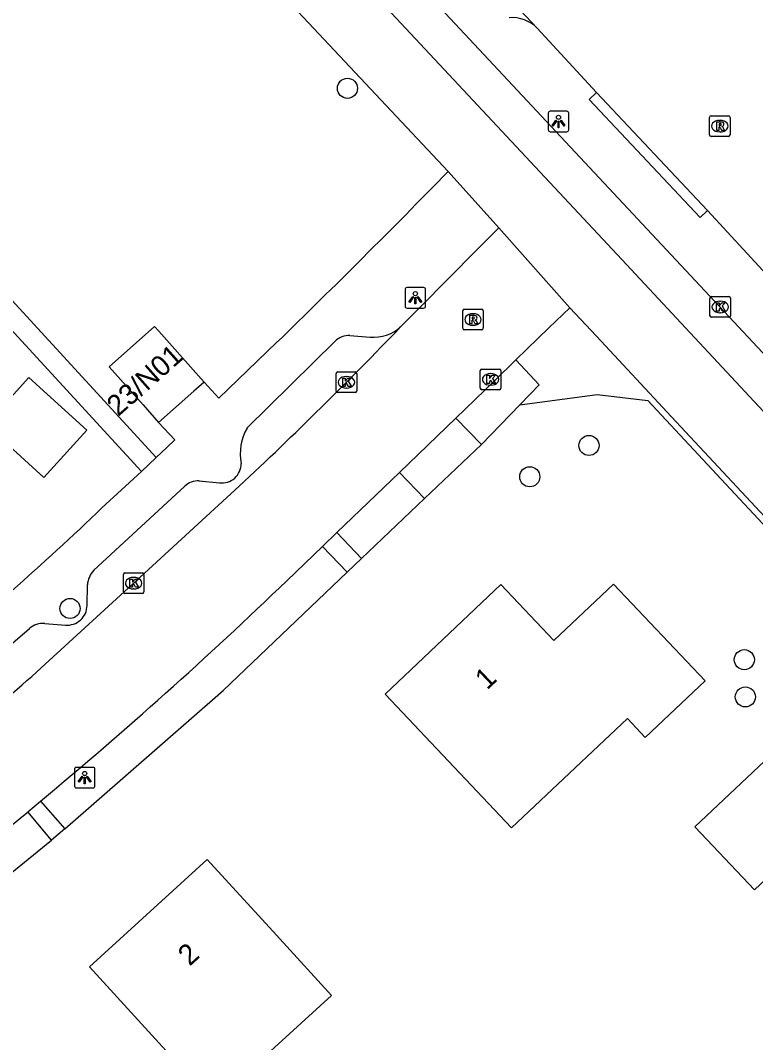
# Model space of a CAD drawing. Extents: x 162675 to 163482, y 379761 to 381227.
# Drawn here: x 163240.45 to 163276.2, y 381047.06 to 381096.77 of the extents above; entities that cross this region are included whole.
import ezdxf

# ---------------------------------------------------------------- set-up
doc = ezdxf.new("R2010")
doc.units = 0
for name, color, linetype in [('IMGEO_Boom', 7, 'Continuous'), ('IMGEO_Fietspad_gesloten', 7, 'Continuous'), ('IMGEO_Groenvoorziening', 7, 'Continuous'), ('IMGEO_Hek', 7, 'Continuous'), ('IMGEO_Kolk', 7, 'Continuous'), ('IMGEO_Lichtpunt', 7, 'Continuous'), ('IMGEO_Pand', 7, 'Continuous'), ('IMGEO_Pand_nummerreeks', 7, 'Continuous'), ('IMGEO_Parkeervlak_halfverhard', 7, 'Continuous'), ('IMGEO_Parkeervlak_open', 7, 'Continuous'), ('IMGEO_Rijbaan_lokaal_gesloten', 7, 'Continuous'), ('IMGEO_Rijbaan_lokaal_open', 7, 'Continuous'), ('IMGEO_Rioolput', 7, 'Continuous'), ('IMGEO_Voetpad_open', 7, 'Continuous')]:
    doc.layers.add(name, color=color, linetype=linetype)

msp = doc.modelspace()

# ---------------------------------------------------------------- linework, layer by layer
at = {"layer": 'IMGEO_Boom'}
for centre in [(163256.348, 381093.469), (163268.094, 381076.099), (163265.214, 381074.577), (163242.859, 381068.171), (163275.649, 381065.68), (163275.699, 381063.868)]:
    msp.add_circle(centre, 0.489, dxfattribs=at)
at = {"layer": 'IMGEO_Fietspad_gesloten'}
for points in [[(163442.528, 380900.205), (163438.582, 380904.399), (163403.356, 380942.043), (163381.324, 380965.637), (163349.187, 381000), (163303.348, 381049.029), (163302.54, 381049.896), (163269.7, 381085.146), (163222.96, 381135.118), (163217.057, 381141.357)], [(163256.525, 381102.09), (163256.681, 381101.881), (163294.759, 381061.126)]]:
    msp.add_lwpolyline(points, dxfattribs=at)
at = {"layer": 'IMGEO_Groenvoorziening'}
msp.add_lwpolyline([(163264.731, 381078.079), (163268.488, 381078.583), (163270.964, 381078.278), (163299.743, 381047.398)], dxfattribs=at)
at = {"layer": 'IMGEO_Hek'}
for points in [[(163226.292, 381096.636), (163246.326, 381074.837)], [(163262.86, 381076.15), (163264.731, 381078.079), (163268.488, 381078.583), (163270.964, 381078.278), (163299.743, 381047.398)]]:
    msp.add_lwpolyline(points, dxfattribs=at)
at = {"layer": 'IMGEO_Kolk'}
for p, q in [((163273.976, 381082.41), (163273.976, 381083.262)), ((163274.051, 381083.336), (163274.903, 381083.336)), ((163274.977, 381083.262), (163274.977, 381082.41)), ((163274.464, 381083.116), (163274.489, 381083.116)), ((163274.903, 381082.336), (163274.051, 381082.336)), ((163274.487, 381082.556), (163274.462, 381082.556)), ((163262.885, 381079.811), (163263.737, 381079.811)), ((163255.8, 381078.746), (163255.8, 381079.598)), ((163255.875, 381079.672), (163256.727, 381079.672)), ((163256.288, 381079.452), (163256.313, 381079.452)), ((163256.801, 381079.598), (163256.801, 381078.746)), ((163262.81, 381078.885), (163262.81, 381079.737)), ((163263.298, 381079.591), (163263.323, 381079.591)), ((163263.811, 381079.737), (163263.811, 381078.885)), ((163256.311, 381078.892), (163256.286, 381078.892)), ((163263.737, 381078.811), (163262.885, 381078.811)), ((163263.321, 381079.031), (163263.296, 381079.031)), ((163256.727, 381078.672), (163255.875, 381078.672)), ((163245.451, 381068.975), (163245.451, 381069.827)), ((163245.526, 381069.901), (163246.378, 381069.901)), ((163246.452, 381069.827), (163246.452, 381068.975)), ((163245.939, 381069.681), (163245.964, 381069.681)), ((163246.378, 381068.901), (163245.526, 381068.901)), ((163245.962, 381069.121), (163245.937, 381069.121))]:
    msp.add_line(p, q, dxfattribs=at)
for points in [[(163273.976, 381082.41), (163273.976, 381083.262)], [(163274.051, 381083.336), (163274.903, 381083.336)], [(163274.977, 381083.262), (163274.977, 381082.41)], [(163274.297, 381083.036), (163274.42, 381083.036), (163274.42, 381082.885), (163274.55, 381083.036), (163274.714, 381083.036), (163274.568, 381082.885), (163274.721, 381082.636), (163274.569, 381082.636), (163274.484, 381082.8), (163274.42, 381082.733), (163274.42, 381082.636), (163274.297, 381082.636), (163274.297, 381083.036)], [(163274.903, 381082.336), (163274.051, 381082.336)], [(163262.885, 381079.811), (163263.737, 381079.811)], [(163255.8, 381078.746), (163255.8, 381079.598)], [(163255.875, 381079.672), (163256.727, 381079.672)], [(163256.121, 381079.372), (163256.244, 381079.372), (163256.244, 381079.221), (163256.374, 381079.372), (163256.538, 381079.372), (163256.392, 381079.221), (163256.545, 381078.972), (163256.393, 381078.972), (163256.308, 381079.136), (163256.244, 381079.069), (163256.244, 381078.972), (163256.121, 381078.972), (163256.121, 381079.372)], [(163256.801, 381079.598), (163256.801, 381078.746)], [(163262.81, 381078.885), (163262.81, 381079.737)], [(163263.131, 381079.511), (163263.254, 381079.511), (163263.254, 381079.36), (163263.384, 381079.511), (163263.548, 381079.511), (163263.402, 381079.36), (163263.555, 381079.111), (163263.403, 381079.111), (163263.318, 381079.275), (163263.254, 381079.208), (163263.254, 381079.111), (163263.131, 381079.111), (163263.131, 381079.511)], [(163263.811, 381079.737), (163263.811, 381078.885)], [(163263.737, 381078.811), (163262.885, 381078.811)], [(163256.727, 381078.672), (163255.875, 381078.672)], [(163245.451, 381068.975), (163245.451, 381069.827)], [(163245.526, 381069.901), (163246.378, 381069.901)], [(163246.452, 381069.827), (163246.452, 381068.975)], [(163245.772, 381069.601), (163245.895, 381069.601), (163245.895, 381069.45), (163246.025, 381069.601), (163246.189, 381069.601), (163246.043, 381069.45), (163246.196, 381069.201), (163246.044, 381069.201), (163245.959, 381069.365), (163245.895, 381069.298), (163245.895, 381069.201), (163245.772, 381069.201), (163245.772, 381069.601)], [(163246.378, 381068.901), (163245.526, 381068.901)]]:
    msp.add_lwpolyline(points, dxfattribs=at)
for centre, start, end in [((163274.053, 381083.26), 91.552, 178.448), ((163274.053, 381083.26), 91.552, 178.448), ((163274.901, 381083.26), 1.552, 88.448), ((163274.901, 381083.26), 1.552, 88.448), ((163274.053, 381082.412), 181.552, 268.448), ((163274.053, 381082.412), 181.552, 268.448), ((163274.901, 381082.412), 271.552, 358.448), ((163274.901, 381082.412), 271.552, 358.448), ((163262.887, 381079.735), 91.552, 178.448), ((163262.887, 381079.735), 91.552, 178.448), ((163263.735, 381079.735), 1.552, 88.448), ((163263.735, 381079.735), 1.552, 88.448), ((163255.877, 381079.596), 91.552, 178.448), ((163255.877, 381079.596), 91.552, 178.448), ((163256.725, 381079.596), 1.552, 88.448), ((163256.725, 381079.596), 1.552, 88.448), ((163262.887, 381078.887), 181.552, 268.448), ((163262.887, 381078.887), 181.552, 268.448), ((163263.735, 381078.887), 271.552, 358.448), ((163263.735, 381078.887), 271.552, 358.448), ((163255.877, 381078.748), 181.552, 268.448), ((163255.877, 381078.748), 181.552, 268.448), ((163256.725, 381078.748), 271.552, 358.448), ((163256.725, 381078.748), 271.552, 358.448), ((163245.528, 381069.825), 91.552, 178.448), ((163245.528, 381069.825), 91.552, 178.448), ((163246.376, 381069.825), 1.552, 88.448), ((163246.376, 381069.825), 1.552, 88.448), ((163245.528, 381068.977), 181.552, 268.448), ((163245.528, 381068.977), 181.552, 268.448), ((163246.376, 381068.977), 271.552, 358.448), ((163246.376, 381068.977), 271.552, 358.448)]:
    msp.add_arc(centre, 0.0765, start, end, dxfattribs=at)
for centre, major_axis, ratio, start_param, end_param in [((163274.463, 381082.836), (-0.387, 0.002), 0.722429, 4.712389, 7.853982), ((163274.488, 381082.836), (-0.39, 0.002), 0.717154, 1.570796, 4.712389), ((163256.287, 381079.172), (-0.387, 0.002), 0.722429, 4.712389, 7.853982), ((163256.312, 381079.172), (-0.39, 0.002), 0.717154, 1.570796, 4.712389), ((163263.297, 381079.311), (-0.387, 0.002), 0.722429, 4.712389, 7.853982), ((163263.322, 381079.311), (-0.39, 0.002), 0.717154, 1.570796, 4.712389), ((163245.938, 381069.401), (-0.387, 0.002), 0.722429, 4.712389, 7.853982), ((163245.963, 381069.401), (-0.39, 0.002), 0.717154, 1.570796, 4.712389)]:
    msp.add_ellipse(centre, major_axis=major_axis, ratio=ratio, start_param=start_param, end_param=end_param, dxfattribs=at)
at = {"layer": 'IMGEO_Lichtpunt'}
for p, q in [((163266.113, 381092.258), (163266.113, 381091.451)), ((163266.113, 381092.258), (163266.113, 381091.451)), ((163267.015, 381092.353), (163266.207, 381092.353)), ((163267.015, 381092.353), (163266.207, 381092.353)), ((163267.109, 381091.451), (163267.109, 381092.258)), ((163267.109, 381091.451), (163267.109, 381092.258)), ((163266.207, 381091.357), (163267.015, 381091.357)), ((163266.207, 381091.357), (163267.015, 381091.357)), ((163260.055, 381083.78), (163259.247, 381083.78)), ((163260.055, 381083.78), (163259.247, 381083.78)), ((163259.153, 381083.685), (163259.153, 381082.878)), ((163259.153, 381083.685), (163259.153, 381082.878)), ((163260.149, 381082.878), (163260.149, 381083.685)), ((163260.149, 381082.878), (163260.149, 381083.685)), ((163259.247, 381082.784), (163260.055, 381082.784)), ((163259.247, 381082.784), (163260.055, 381082.784)), ((163243.975, 381060.443), (163243.167, 381060.443)), ((163243.975, 381060.443), (163243.167, 381060.443)), ((163243.073, 381060.348), (163243.073, 381059.541)), ((163243.073, 381060.348), (163243.073, 381059.541)), ((163244.069, 381059.541), (163244.069, 381060.348)), ((163244.069, 381059.541), (163244.069, 381060.348)), ((163243.167, 381059.447), (163243.975, 381059.447)), ((163243.167, 381059.447), (163243.975, 381059.447))]:
    msp.add_line(p, q, dxfattribs=at)
for points in [[(163266.487, 381091.922), (163266.526, 381091.894), (163266.338, 381091.632), (163266.3, 381091.659), (163266.487, 381091.922)], [(163266.589, 381091.874), (163266.636, 381091.874), (163266.636, 381091.552), (163266.589, 381091.552), (163266.589, 381091.874)], [(163266.699, 381091.894), (163266.737, 381091.921), (163266.924, 381091.659), (163266.885, 381091.631), (163266.699, 381091.894)], [(163259.527, 381083.349), (163259.566, 381083.321), (163259.378, 381083.059), (163259.34, 381083.086), (163259.527, 381083.349)], [(163259.629, 381083.301), (163259.676, 381083.301), (163259.676, 381082.979), (163259.629, 381082.979), (163259.629, 381083.301)], [(163259.739, 381083.321), (163259.777, 381083.348), (163259.964, 381083.086), (163259.925, 381083.058), (163259.739, 381083.321)], [(163243.447, 381060.012), (163243.486, 381059.984), (163243.298, 381059.722), (163243.26, 381059.749), (163243.447, 381060.012)], [(163243.549, 381059.964), (163243.596, 381059.964), (163243.596, 381059.642), (163243.549, 381059.642), (163243.549, 381059.964)], [(163243.659, 381059.984), (163243.697, 381060.011), (163243.884, 381059.749), (163243.845, 381059.721), (163243.659, 381059.984)]]:
    msp.add_lwpolyline(points, dxfattribs=at)
for centre in [(163266.612, 381092.056), (163259.652, 381083.483), (163243.572, 381060.146)]:
    msp.add_circle(centre, 0.0994, dxfattribs=at)
for centre, start, end in [((163266.207, 381092.258), 90, 180), ((163266.207, 381092.258), 90, 180), ((163267.015, 381092.258), 0, 90), ((163267.015, 381092.258), 0, 90), ((163266.207, 381091.451), 180, 270), ((163266.207, 381091.451), 180, 270), ((163267.015, 381091.451), 270, 0), ((163267.015, 381091.451), 270, 360), ((163259.247, 381083.685), 90, 180), ((163259.247, 381083.685), 90, 180), ((163260.055, 381083.685), 0, 90), ((163260.055, 381083.685), 0, 90), ((163259.247, 381082.878), 180, 270), ((163259.247, 381082.878), 180, 270), ((163260.055, 381082.878), 270, 0), ((163260.055, 381082.878), 270, 360), ((163243.167, 381060.348), 90, 180), ((163243.167, 381060.348), 90, 180), ((163243.975, 381060.348), 0, 90), ((163243.975, 381060.348), 0, 90), ((163243.167, 381059.541), 180, 270), ((163243.167, 381059.541), 180, 270), ((163243.975, 381059.541), 270, 0), ((163243.975, 381059.541), 270, 360)]:
    msp.add_arc(centre, 0.0946, start, end, dxfattribs=at)
at = {"layer": 'IMGEO_Pand'}
for points in [[(163249.376, 381079.181), (163249.108, 381079.483), (163247.181, 381081.654), (163246.97, 381081.891), (163244.76, 381079.929), (163246.408, 381078.073), (163247.166, 381077.219)], [(163238.768, 381077.103), (163241.582, 381074.544), (163243.674, 381076.846), (163240.86, 381079.404), (163238.768, 381077.103)], [(163249.376, 381079.181), (163248.871, 381078.733), (163247.166, 381077.219)], [(163258.184, 381064.009), (163263.815, 381069.33), (163266.384, 381066.612), (163269.291, 381069.359), (163273.739, 381064.646), (163270.834, 381061.902), (163269.962, 381062.825), (163264.331, 381057.503), (163258.184, 381064.009)], [(163273.246, 381057.545), (163276.139, 381054.484), (163279.802, 381057.946), (163276.909, 381061.007), (163273.246, 381057.545)], [(163243.81, 381050.738), (163249.526, 381055.966), (163252.9, 381052.276), (163255.575, 381049.352), (163249.859, 381044.124), (163247.184, 381047.048), (163243.81, 381050.738)]]:
    msp.add_lwpolyline(points, dxfattribs=at)
at = {"layer": 'IMGEO_Parkeervlak_halfverhard'}
for points in [[(163264.731, 381078.079), (163265.668, 381079.045), (163264.53, 381080.265)], [(163262.86, 381076.15), (163264.731, 381078.079)], [(163257.039, 381070.598), (163260.102, 381073.52)], [(163242.599, 381057.45), (163250.303, 381064.174), (163256.339, 381069.931)], [(163231.612, 381048.494), (163241.963, 381056.895)]]:
    msp.add_lwpolyline(points, dxfattribs=at)
at = {"layer": 'IMGEO_Parkeervlak_open'}
msp.add_arc((163264.341, 381095.166), 1.743, 44.6092, 94.2878, dxfattribs=at)
at = {"layer": 'IMGEO_Rijbaan_lokaal_gesloten'}
for points in [[(163258.379, 381104.037), (163265.582, 381096.39)], [(163265.582, 381096.39), (163268.463, 381093.263)], [(163268.463, 381093.263), (163273.864, 381087.521)], [(163273.864, 381087.521), (163276.738, 381084.399), (163290.57, 381069.571), (163297.114, 381062.584)]]:
    msp.add_lwpolyline(points, dxfattribs=at)
at = {"layer": 'IMGEO_Rijbaan_lokaal_open'}
for points in [[(163258.933, 381081.864), (163259.873, 381082.814), (163262.648, 381085.614), (163263.705, 381086.683)], [(163263.705, 381086.683), (163267.161, 381082.796)], [(163267.161, 381082.796), (163266.149, 381081.824), (163264.53, 381080.265)], [(163264.53, 381080.265), (163263.494, 381079.234), (163261.624, 381077.434)], [(163261.624, 381077.434), (163258.879, 381074.791)], [(163258.879, 381074.791), (163255.835, 381071.86)], [(163251.091, 381074.121), (163246.277, 381069.698), (163241.461, 381065.277)], [(163255.133, 381071.184), (163255.835, 381071.86)], [(163255.133, 381071.184), (163253.405, 381069.52)], [(163240.814, 381058.285), (163241.426, 381058.794)]]:
    msp.add_lwpolyline(points, dxfattribs=at)
for centre, radius, start, end in [((163113.4, 381221.415), 201.629, 313.07004, 316.20205), ((163093.937, 381235.565), 230.219, 309.84, 313.84255), ((163139.292, 381180.826), 154.24, 307.78587, 311.48323), ((163091.66, 381238.394), 233.851, 308.13679, 309.62937)]:
    msp.add_arc(centre, radius, start, end, dxfattribs=at)
at = {"layer": 'IMGEO_Rioolput'}
for p, q in [((163273.957, 381091.204), (163273.957, 381092.056)), ((163274.032, 381092.13), (163274.884, 381092.13)), ((163274.445, 381091.91), (163274.47, 381091.91)), ((163274.958, 381092.056), (163274.958, 381091.204)), ((163274.468, 381091.35), (163274.443, 381091.35)), ((163274.884, 381091.13), (163274.032, 381091.13)), ((163261.954, 381081.797), (163261.954, 381082.649)), ((163262.029, 381082.723), (163262.881, 381082.723)), ((163262.442, 381082.503), (163262.467, 381082.503)), ((163262.955, 381082.649), (163262.955, 381081.797)), ((163262.465, 381081.943), (163262.44, 381081.943)), ((163262.881, 381081.723), (163262.029, 381081.723))]:
    msp.add_line(p, q, dxfattribs=at)
for points in [[(163273.957, 381091.204), (163273.957, 381092.056)], [(163274.032, 381092.13), (163274.884, 381092.13)], [(163274.546, 381091.828), (163274.294, 381091.83), (163274.294, 381091.43)], [(163274.472, 381091.749), (163274.418, 381091.749), (163274.418, 381091.668)], [(163274.958, 381092.056), (163274.958, 381091.204)], [(163274.294, 381091.43), (163274.418, 381091.43), (163274.418, 381091.592), (163274.429, 381091.592)], [(163274.418, 381091.668), (163274.47, 381091.668)], [(163274.476, 381091.563), (163274.547, 381091.43), (163274.687, 381091.43), (163274.622, 381091.556)], [(163274.884, 381091.13), (163274.032, 381091.13)], [(163261.954, 381081.797), (163261.954, 381082.649)], [(163262.029, 381082.723), (163262.881, 381082.723)], [(163262.543, 381082.421), (163262.291, 381082.423), (163262.291, 381082.023)], [(163262.469, 381082.342), (163262.415, 381082.342), (163262.415, 381082.261)], [(163262.415, 381082.261), (163262.467, 381082.261)], [(163262.955, 381082.649), (163262.955, 381081.797)], [(163262.291, 381082.023), (163262.415, 381082.023), (163262.415, 381082.185), (163262.426, 381082.185)], [(163262.473, 381082.156), (163262.544, 381082.023), (163262.684, 381082.023), (163262.619, 381082.149)], [(163262.881, 381081.723), (163262.029, 381081.723)]]:
    msp.add_lwpolyline(points, dxfattribs=at)
for centre, radius, start, end in [((163274.034, 381092.054), 0.0765, 91.552, 178.448), ((163274.034, 381092.054), 0.0765, 91.552, 178.448), ((163274.478, 381091.653), 0.0964, 77.0061, 93.1865), ((163274.492, 381091.71), 0.0378, 276.6634, 79.6772), ((163274.545, 381091.718), 0.109, 350.3612, 89.416), ((163274.543, 381091.718), 0.112, 277.5842, 350.9817), ((163274.882, 381092.054), 0.0765, 1.552, 88.448), ((163274.882, 381092.054), 0.0765, 1.552, 88.448), ((163274.034, 381091.206), 0.0765, 181.552, 268.448), ((163274.034, 381091.206), 0.0765, 181.552, 268.448), ((163274.428, 381091.539), 0.0533, 26.0293, 88.6989), ((163274.454, 381091.857), 0.19, 274.7715, 282.9687), ((163274.527, 381091.503), 0.108, 29.5134, 73.7905), ((163274.882, 381091.206), 0.0765, 271.552, 358.448), ((163274.882, 381091.206), 0.0765, 271.552, 358.448), ((163262.031, 381082.647), 0.0765, 91.552, 178.448), ((163262.031, 381082.647), 0.0765, 91.552, 178.448), ((163262.451, 381082.45), 0.19, 274.7715, 282.9687), ((163262.475, 381082.246), 0.0964, 77.0061, 93.1865), ((163262.489, 381082.303), 0.0378, 276.6634, 79.6772), ((163262.542, 381082.311), 0.109, 350.3612, 89.416), ((163262.54, 381082.311), 0.112, 277.5842, 350.9817), ((163262.879, 381082.647), 0.0765, 1.552, 88.448), ((163262.879, 381082.647), 0.0765, 1.552, 88.448), ((163262.031, 381081.799), 0.0765, 181.552, 268.448), ((163262.031, 381081.799), 0.0765, 181.552, 268.448), ((163262.425, 381082.132), 0.0533, 26.0293, 88.6989), ((163262.524, 381082.096), 0.108, 29.5134, 73.7905), ((163262.879, 381081.799), 0.0765, 271.552, 358.448), ((163262.879, 381081.799), 0.0765, 271.552, 358.448)]:
    msp.add_arc(centre, radius, start, end, dxfattribs=at)
for centre, major_axis, ratio, start_param, end_param in [((163274.444, 381091.63), (-0.387, 0.002), 0.722429, 4.712389, 7.853982), ((163274.469, 381091.63), (-0.39, 0.002), 0.717154, 1.570796, 4.712389), ((163262.441, 381082.223), (-0.387, 0.002), 0.722429, 4.712389, 7.853982), ((163262.466, 381082.223), (-0.39, 0.002), 0.717154, 1.570796, 4.712389)]:
    msp.add_ellipse(centre, major_axis=major_axis, ratio=ratio, start_param=start_param, end_param=end_param, dxfattribs=at)
at = {"layer": 'IMGEO_Voetpad_open'}
for points in [[(163238.586, 381113.553), (163261.244, 381089.421)], [(163247.049, 381075.519), (163227.048, 381097.305)], [(163246.326, 381074.837), (163226.292, 381096.636)], [(163273.864, 381087.521), (163273.5, 381087.179), (163268.099, 381092.921), (163268.463, 381093.263)], [(163261.244, 381089.421), (163263.705, 381086.683)], [(163267.161, 381082.796), (163268.456, 381081.408), (163272.114, 381077.486), (163299.982, 381047.611)], [(163256.46, 381081.451), (163257.453, 381081.373)], [(163252.905, 381081.1), (163250.091, 381078.391), (163249.376, 381079.181)], [(163251.464, 381076.937), (163255.746, 381081.164)], [(163261.624, 381077.434), (163262.86, 381076.15)], [(163247.166, 381077.219), (163247.961, 381076.375), (163247.567, 381076.005), (163247.049, 381075.519)], [(163260.102, 381073.52), (163262.86, 381076.15)], [(163247.049, 381075.519), (163246.326, 381074.837)], [(163244.41, 381073.057), (163245.369, 381073.946), (163246.326, 381074.837)], [(163249.139, 381074.371), (163250.122, 381074.284)], [(163258.879, 381074.791), (163260.102, 381073.52)], [(163244.01, 381070.028), (163248.425, 381074.109)], [(163255.835, 381071.86), (163257.039, 381070.598)], [(163256.339, 381069.931), (163255.133, 381071.184)], [(163257.039, 381070.598), (163256.339, 381069.931)], [(163243.686, 381068.313), (163243.701, 381069.319)], [(163241.63, 381067.446), (163242.64, 381067.364)], [(163236.329, 381063.289), (163240.881, 381067.199)], [(163241.426, 381058.794), (163242.599, 381057.45)], [(163241.963, 381056.895), (163240.814, 381058.285)], [(163242.599, 381057.45), (163241.963, 381056.895)]]:
    msp.add_lwpolyline(points, dxfattribs=at)
for centre, radius, start, end in [((162953.08, 381389.913), 430.419, 314.15399, 315.7222), ((163257.642, 381083.279), 1.915, 264.3339, 312.3733), ((163256.457, 381080.426), 1.025, 89.8585, 133.9379), ((163253.613, 381075.7), 2.479, 150.0815, 191.1023), ((163250.246, 381075.21), 0.934, 262.3552, 0.8245), ((163249.079, 381073.43), 0.943, 86.374, 133.9269), ((163133.163, 381189.447), 161.004, 309.46639, 313.7056), ((163244.94, 381069.201), 1.245, 138.3543, 174.5481), ((163242.729, 381068.317), 0.957, 264.659, 359.7737), ((163241.567, 381066.377), 1.071, 86.6403, 129.862)]:
    msp.add_arc(centre, radius, start, end, dxfattribs=at)

# ---------------------------------------------------------------- texts
at = {"layer": 'IMGEO_Pand_nummerreeks'}
for s, rotation, p in [('23/N01', 41.6025, (163245.202, 381077.482)), ('1', 43.3786, (163263.135, 381064.176)), ('2', 42.4468, (163248.676, 381050.744))]:
    msp.add_text(s, height=1, rotation=rotation, dxfattribs=at).set_placement(p)

doc.saveas('drawing.dxf')
